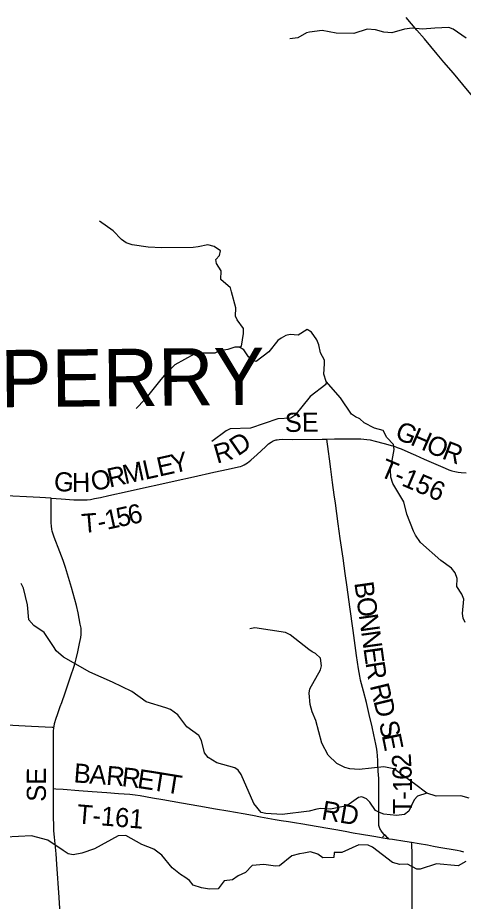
# Model space of a CAD drawing. Extents: x -51392 to 1635000, y 156707 to 696232.
# Drawn here: x 140588 to 147584, y 434151 to 448029 of the extents above; entities that cross this region are included whole.
import ezdxf

# ---------------------------------------------------------------- set-up
doc = ezdxf.new("R2010")
doc.units = 0
for name, color, linetype in [('GM_X_County_Road', 7, 'Continuous'), ('GM_X_County_Road_Text', 7, 'Continuous'), ('GM_X_Minor_River', 7, 'Continuous'), ('GM_X_State_Route', 7, 'Continuous'), ('GM_X_Township_Road', 7, 'Continuous'), ('GM_X_Township_Road_Text', 7, 'Continuous'), ('GM_X_Township_Text', 7, 'Continuous')]:
    doc.layers.add(name, color=color, linetype=linetype)

msp = doc.modelspace()

# ---------------------------------------------------------------- linework, layer by layer
at = {"layer": 'GM_X_County_Road'}
for points in [[(141111, 440481), (140938, 440491), (140725, 440502), (140512, 440514), (140331, 440524), (140004, 440543), (139856, 440551), (139676, 440561), (139578, 440567), (139424, 440576)], [(141156, 436886), (141158, 436898), (141168, 436946), (141190, 437025), (141211, 437087), (141229, 437134), (141256, 437211), (141280, 437272), (141332, 437428), (141423, 437691), (141471, 437831), (141490, 437894), (141506, 437957), (141531, 438069), (141558, 438198), (141577, 438294), (141583, 438343), (141585, 438376), (141584, 438409), (141582, 438441), (141571, 438506), (141535, 438683), (141511, 438795), (141486, 438891), (141433, 439080), (141388, 439238), (141339, 439394), (141301, 439503), (141250, 439641), (141162, 439871), (141140, 439933), (141131, 439965), (141124, 439997), (141117, 440045), (141114, 440094), (141113, 440193), (141113, 440324), (141113, 440422), (141111, 440481)], [(141148, 435922), (141150, 436259), (141151, 436636), (141150, 436702), (141149, 436751), (141150, 436817), (141155, 436882), (141156, 436886)], [(141262, 433866), (141238, 434211), (141204, 434735), (141190, 434899), (141166, 435160), (141157, 435258), (141153, 435340), (141150, 435471), (141148, 435914), (141148, 435922)]]:
    msp.add_lwpolyline(points, dxfattribs=at)
at = {"layer": 'GM_X_Minor_River'}
for points in [[(147627, 447706), (147424, 447848), (147356, 447875), (147136, 447862), (146941, 447848), (146779, 447863), (146659, 447846), (146464, 447790), (146336, 447799), (146204, 447838), (146074, 447849), (145865, 447779), (145589, 447785), (145369, 447825), (145171, 447799), (145121, 447791), (144988, 447714), (144863, 447695)], [(144068, 442854), (144104, 442868), (144134, 443068), (144131, 443147), (144034, 443284), (144010, 443342), (144011, 443474), (143947, 443724), (143928, 443786), (143777, 443919), (143784, 444054), (143707, 444167), (143699, 444231), (143756, 444293), (143771, 444369), (143675, 444434), (143575, 444460), (143421, 444430), (143343, 444420), (142850, 444414), (142638, 444424), (142384, 444463), (142292, 444493), (142220, 444544), (142089, 444680), (141872, 444832)], [(147615, 438532), (147583, 438597), (147570, 438671), (147594, 438897), (147559, 438976), (147482, 439093), (147485, 439221), (147454, 439311), (147396, 439382), (147231, 439502), (146913, 439789), (146834, 439902), (146800, 439966), (146699, 440234), (146650, 440425), (146480, 440711), (146445, 440815), (146442, 440926), (146499, 441246), (146490, 441324), (146381, 441435), (146324, 441546), (146188, 441583), (146030, 441665), (145959, 441730), (145889, 441760), (145829, 441801), (145655, 442057), (145429, 442314), (145394, 442428), (145405, 442590), (145404, 442649), (145341, 442763), (145316, 442892), (145283, 442968), (145198, 443089), (145132, 443134), (144989, 443041), (144867, 443052), (144797, 443037), (144726, 442995), (144674, 442960), (144530, 442782), (144330, 442628), (144274, 442648), (144209, 442703), (144136, 442812), (144068, 442854), (143998, 442855), (143889, 442816), (143761, 442799), (143681, 442759), (143468, 442761), (143358, 442744), (143054, 442578), (142894, 442415), (142836, 442344), (142585, 442033), (142449, 441892)], [(145429, 442314), (145425, 442270), (145181, 442081), (144940, 441780), (144875, 441741), (144671, 441729), (144245, 441584), (143925, 441571), (143860, 441539), (143636, 441375)], [(147011, 435851), (146864, 435804), (146813, 435744), (146730, 435569), (146663, 435517), (146533, 435498), (146337, 435522), (146269, 435545), (146203, 435577), (146118, 435710), (146064, 435761), (145993, 435791), (145938, 435784), (145755, 435649), (145500, 435599), (145348, 435608), (145282, 435597), (145162, 435566), (144738, 435513), (144486, 435528), (144412, 435548), (144293, 435686), (144095, 436142), (144050, 436211), (143996, 436247), (143712, 436328), (143577, 436411), (143519, 436482), (143471, 436677), (143430, 436755), (143243, 436891), (143100, 437079), (142987, 437162), (142913, 437191), (142605, 437286), (142382, 437444), (142075, 437591), (141718, 437752), (141305, 437984), (141190, 438084), (141161, 438140), (141004, 438372), (140843, 438483), (140764, 438572), (140744, 438809), (140680, 439070), (140643, 439141)], [(147675, 435773), (147547, 435808), (147160, 435804), (147011, 435851), (146820, 435995), (146491, 436234), (146335, 436264), (145950, 436221), (145804, 436234), (145726, 436255), (145599, 436316), (145464, 436447), (145363, 436633), (145268, 436992), (145211, 437127), (145178, 437244), (145164, 437420), (145172, 437486), (145343, 437786), (145360, 437852), (145341, 437968), (145261, 438045), (145210, 438069), (145158, 438108), (144865, 438337), (144794, 438374), (144310, 438446), (144231, 438431)], [(147626, 434777), (147501, 434708), (147165, 434741), (146906, 434657), (146852, 434655), (146708, 434733), (146586, 434732), (146472, 434759), (146158, 435002), (146092, 435031), (145942, 435040), (145679, 434918), (145554, 434917), (145552, 434841), (145377, 434832), (145302, 434893), (145184, 434926), (145078, 434907), (145011, 434896), (144893, 434863), (144699, 434710), (144637, 434704), (144453, 434728), (144269, 434712), (144162, 434602), (144047, 434553), (143962, 434490), (143828, 434475), (143735, 434345), (143599, 434342), (143471, 434364), (143343, 434407), (143285, 434477), (143212, 434532), (143142, 434571), (143013, 434678), (142850, 434876), (142727, 434971), (142537, 435041), (142286, 435185), (142166, 435182), (141796, 434977), (141595, 434905), (141460, 434882), (141378, 434897), (141301, 434951), (141062, 435112), (140806, 435180), (140399, 435161)]]:
    msp.add_lwpolyline(points, dxfattribs=at)
at = {"layer": 'GM_X_State_Route'}
msp.add_lwpolyline([(147805, 446701), (147575, 446979), (147428, 447156), (147279, 447330), (147174, 447456), (146972, 447694), (146856, 447832), (146689, 448034)], dxfattribs=at)
at = {"layer": 'GM_X_Township_Road'}
for points in [[(141111, 440481), (141272, 440471), (141469, 440459), (141567, 440456), (141632, 440456), (141681, 440459), (141730, 440464), (141794, 440475), (141890, 440495), (142018, 440523), (142307, 440587), (142563, 440644), (142851, 440709), (143059, 440755), (143347, 440818), (143668, 440889), (143892, 440939), (144052, 440973), (144084, 440981), (144114, 440991), (144144, 441004), (144171, 441021), (144197, 441040), (144247, 441082), (144345, 441169), (144479, 441291), (144528, 441334), (144568, 441364), (144582, 441373), (144597, 441381), (144612, 441388), (144628, 441393), (144644, 441398), (144660, 441401), (144693, 441405), (144743, 441407), (144907, 441406), (145366, 441410), (145440, 441410)], [(145440, 441410), (145563, 441412), (145743, 441412), (145874, 441414), (145973, 441412), (146022, 441410), (146071, 441405), (146120, 441397), (146200, 441379), (146343, 441342), (146438, 441316), (146453, 441312)], [(146346, 435197), (146342, 435201), (146310, 435239), (146291, 435266), (146282, 435281), (146274, 435296), (146268, 435311), (146264, 435328), (146260, 435344), (146258, 435377), (146258, 435476), (146259, 435558), (146260, 435640), (146260, 435836), (146260, 435935), (146259, 436017), (146257, 436082), (146249, 436196), (146243, 436295), (146240, 436360), (146237, 436442), (146233, 436491), (146227, 436539), (146212, 436620), (146181, 436764), (146152, 436892), (146108, 437084), (146062, 437275), (146017, 437450), (145971, 437625), (145957, 437689), (145938, 437802), (145908, 438014), (145854, 438404), (145802, 438778), (145760, 439087), (145731, 439298), (145697, 439542), (145652, 439850), (145621, 440078), (145599, 440240), (145576, 440403), (145559, 440533), (145532, 440728), (145505, 440940), (145483, 441102), (145467, 441216), (145440, 441410)], [(146453, 441312), (146501, 441297), (146548, 441281), (146608, 441256), (146758, 441189), (146832, 441156), (146968, 441097), (147298, 440953), (147359, 440929), (147406, 440913), (147453, 440900), (147501, 440891), (147549, 440885), (147631, 440879)], [(140312, 436926), (140803, 436902), (141130, 436887), (141156, 436886)], [(141148, 435922), (141187, 435919), (141301, 435910), (141547, 435892), (141759, 435876), (141989, 435859), (142169, 435846), (142349, 435832), (142430, 435823), (142511, 435811), (142705, 435778), (142867, 435750), (143158, 435698), (143433, 435651), (143691, 435605), (143885, 435571), (144128, 435529), (144273, 435503), (144402, 435479), (144628, 435437), (144725, 435421), (144838, 435403), (144936, 435388), (145065, 435366), (145275, 435330), (145486, 435294), (145583, 435278), (145728, 435252), (145857, 435229), (145986, 435208), (146148, 435179), (146213, 435168), (146293, 435154), (146318, 435150)], [(146318, 435150), (146328, 435167), (146340, 435187), (146346, 435197)], [(146318, 435150), (146390, 435138), (146416, 435134)], [(146416, 435134), (146390, 435156), (146365, 435177), (146346, 435197)], [(146416, 435134), (146471, 435126), (146666, 435096), (146772, 435078)], [(146772, 435078), (146892, 435060), (147022, 435037), (147118, 435019), (147199, 435003), (147295, 434987), (147393, 434972), (147490, 434955), (147537, 434944), (147585, 434930)], [(146780, 434016), (146780, 434294), (146781, 434393), (146781, 434507), (146780, 434605), (146780, 434687), (146781, 434770), (146782, 434851), (146781, 434933), (146777, 435014), (146775, 435047), (146772, 435078)]]:
    msp.add_lwpolyline(points, dxfattribs=at)

# ---------------------------------------------------------------- texts
at = {"layer": 'GM_X_County_Road_Text'}
msp.add_text('SE', height=300, rotation=89.9528, dxfattribs=at).set_placement((141031, 435714))
at = {"layer": 'GM_X_Township_Road_Text'}
for s, rotation, p in [('SE', 0.5386, (144782, 441522)), ('G', 337.6724, (146494, 441426)), ('D', 34.4649, (144046, 441135)), ('H', 336.4488, (146737, 441327)), ('O', 336.4488, (146979, 441221)), ('R', 15.9977, (143716, 441023)), ('R', 338.9028, (147234, 441110)), ('Y', 12.5379, (143027, 440869)), ('M', 12.5412, (142271, 440701)), ('L', 12.5415, (142589, 440771)), ('E', 12.5438, (142808, 440820)), ('T-156', 336.9402, (146252, 440835)), ('G', 355.2053, (141147, 440603)), ('O', 12.6723, (141773, 440589)), ('R', 12.542, (142030, 440647)), ('H', 0.4315, (141439, 440579)), ('5', 12.4132, (142171, 440025)), ('6', 12.4375, (142352, 440064)), ('T', 4.7723, (141604, 439934)), ('1', 12.3052, (141990, 439985)), ('-', 12.0685, (141868, 439959)), ('B', 277.9555, (145872, 439153)), ('O', 277.9566, (145906, 438909)), ('N', 277.9577, (145942, 438648)), ('N', 277.9541, (145979, 438386)), ('E', 277.963, (146015, 438125)), ('R', 278.9886, (146047, 437897)), ('R', 283.6016, (146114, 437537)), ('D', 283.6098, (146172, 437297)), ('S', 283.5503, (146255, 436951)), ('E', 281.4778, (146302, 436757)), ('2', 93.3343, (146770, 436256)), ('B', 355.4971, (141460, 436021)), ('A', 355.4942, (141706, 436002)), ('R', 355.2855, (141969, 435981)), ('R', 353.4484, (142212, 435961)), ('E', 351.3151, (142453, 435934)), ('T', 350.8148, (142675, 435900)), ('6', 92.0511, (146777, 436064)), ('T', 350.8148, (142896, 435864)), ('1', 90.631, (146779, 435871)), ('-', 90.2208, (146780, 435745)), ('T-161', 355.2312, (141507, 435377)), ('RD', 350.1899, (145345, 435440)), ('T', 90.1057, (146780, 435520))]:
    msp.add_text(s, height=300, rotation=rotation, dxfattribs=at).set_placement(p)
at = {"layer": 'GM_X_Township_Text'}
msp.add_text('PERRY', height=900, rotation=0.5386, dxfattribs=at).set_placement((140321, 441910))

doc.saveas('drawing.dxf')
